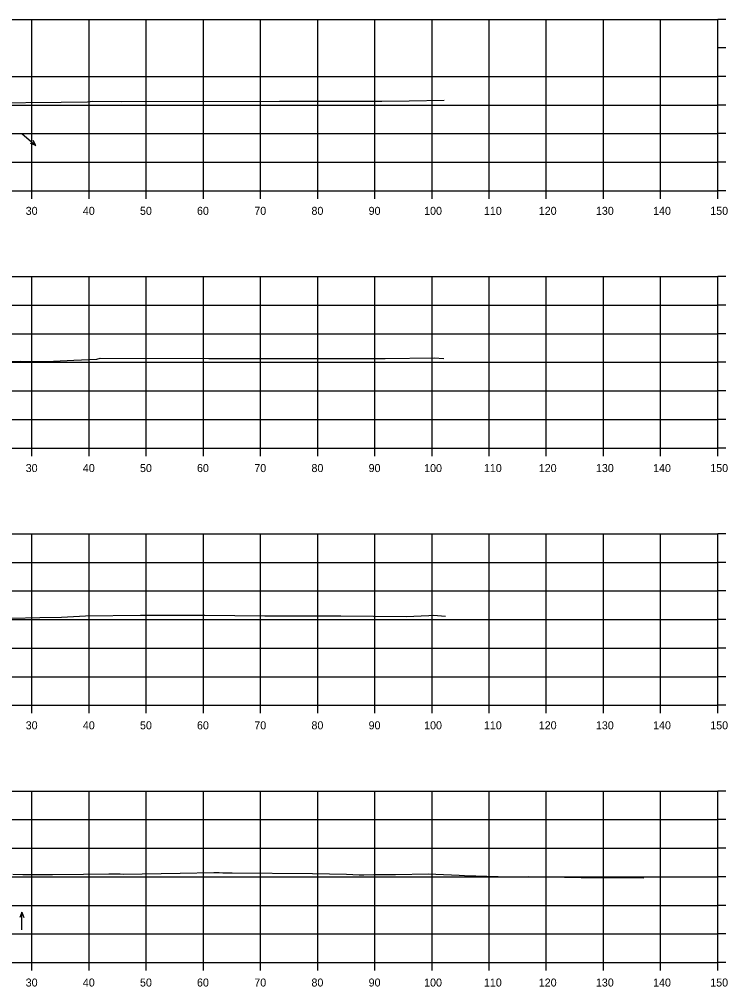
# Model space of a CAD drawing. Extents: x 1369627 to 1374022, y 380035 to 398173.
# Drawn here: x 1371566.6 to 1371690.6, y 385392 to 385561.2 of the extents above; entities that cross this region are included whole.
import ezdxf

# ---------------------------------------------------------------- set-up
doc = ezdxf.new("R2010")
doc.units = 0
for name, color, linetype in [('R_Axis', 7, 'Continuous'), ('R_Axis Annot', 7, 'Continuous'), ('R_Exist Surface', 7, 'Continuous'), ('R_Grid', 7, 'Continuous'), ('R_Water Annot', 7, 'Continuous')]:
    doc.layers.add(name, color=color, linetype=linetype)

msp = doc.modelspace()

# ---------------------------------------------------------------- linework, layer by layer
at = {"layer": 'R_Axis'}
for p, q in [((1371688.85, 385531.21), (1371688.85, 385561.21)), ((1371690.25, 385561.21), (1371688.85, 385561.21)), ((1371690.25, 385556.21), (1371688.85, 385556.21)), ((1371690.25, 385551.21), (1371688.85, 385551.21)), ((1371690.25, 385546.21), (1371688.85, 385546.21)), ((1371690.25, 385541.21), (1371688.85, 385541.21)), ((1371690.25, 385536.21), (1371688.85, 385536.21)), ((1371388.85, 385531.21), (1371688.85, 385531.21)), ((1371568.85, 385529.81), (1371568.85, 385531.21)), ((1371578.85, 385529.81), (1371578.85, 385531.21)), ((1371588.85, 385529.81), (1371588.85, 385531.21)), ((1371598.85, 385529.81), (1371598.85, 385531.21)), ((1371608.85, 385529.81), (1371608.85, 385531.21)), ((1371618.85, 385529.81), (1371618.85, 385531.21)), ((1371628.85, 385529.81), (1371628.85, 385531.21)), ((1371638.85, 385529.81), (1371638.85, 385531.21)), ((1371648.85, 385529.81), (1371648.85, 385531.21)), ((1371658.85, 385529.81), (1371658.85, 385531.21)), ((1371668.85, 385529.81), (1371668.85, 385531.21)), ((1371678.85, 385529.81), (1371678.85, 385531.21)), ((1371688.85, 385529.81), (1371688.85, 385531.21)), ((1371690.25, 385531.21), (1371688.85, 385531.21)), ((1371688.85, 385486.21), (1371688.85, 385516.21)), ((1371690.25, 385516.21), (1371688.85, 385516.21)), ((1371690.25, 385511.21), (1371688.85, 385511.21)), ((1371690.25, 385506.21), (1371688.85, 385506.21)), ((1371690.25, 385501.21), (1371688.85, 385501.21)), ((1371690.25, 385496.21), (1371688.85, 385496.21)), ((1371690.25, 385491.21), (1371688.85, 385491.21)), ((1371388.85, 385486.21), (1371688.85, 385486.21)), ((1371568.85, 385484.81), (1371568.85, 385486.21)), ((1371578.85, 385484.81), (1371578.85, 385486.21)), ((1371588.85, 385484.81), (1371588.85, 385486.21)), ((1371598.85, 385484.81), (1371598.85, 385486.21)), ((1371608.85, 385484.81), (1371608.85, 385486.21)), ((1371618.85, 385484.81), (1371618.85, 385486.21)), ((1371628.85, 385484.81), (1371628.85, 385486.21)), ((1371638.85, 385484.81), (1371638.85, 385486.21)), ((1371648.85, 385484.81), (1371648.85, 385486.21)), ((1371658.85, 385484.81), (1371658.85, 385486.21)), ((1371668.85, 385484.81), (1371668.85, 385486.21)), ((1371678.85, 385484.81), (1371678.85, 385486.21)), ((1371688.85, 385484.81), (1371688.85, 385486.21)), ((1371690.25, 385486.21), (1371688.85, 385486.21)), ((1371688.85, 385441.21), (1371688.85, 385471.21)), ((1371690.25, 385471.21), (1371688.85, 385471.21)), ((1371690.25, 385466.21), (1371688.85, 385466.21)), ((1371690.25, 385461.21), (1371688.85, 385461.21)), ((1371690.25, 385456.21), (1371688.85, 385456.21)), ((1371690.25, 385451.21), (1371688.85, 385451.21)), ((1371690.25, 385446.21), (1371688.85, 385446.21)), ((1371388.85, 385441.21), (1371688.85, 385441.21)), ((1371568.85, 385439.81), (1371568.85, 385441.21)), ((1371578.85, 385439.81), (1371578.85, 385441.21)), ((1371588.85, 385439.81), (1371588.85, 385441.21)), ((1371598.85, 385439.81), (1371598.85, 385441.21)), ((1371608.85, 385439.81), (1371608.85, 385441.21)), ((1371618.85, 385439.81), (1371618.85, 385441.21)), ((1371628.85, 385439.81), (1371628.85, 385441.21)), ((1371638.85, 385439.81), (1371638.85, 385441.21)), ((1371648.85, 385439.81), (1371648.85, 385441.21)), ((1371658.85, 385439.81), (1371658.85, 385441.21)), ((1371668.85, 385439.81), (1371668.85, 385441.21)), ((1371678.85, 385439.81), (1371678.85, 385441.21)), ((1371688.85, 385439.81), (1371688.85, 385441.21)), ((1371690.25, 385441.21), (1371688.85, 385441.21)), ((1371688.85, 385396.21), (1371688.85, 385426.21)), ((1371690.25, 385426.21), (1371688.85, 385426.21)), ((1371690.25, 385421.21), (1371688.85, 385421.21)), ((1371690.25, 385416.21), (1371688.85, 385416.21)), ((1371690.25, 385411.21), (1371688.85, 385411.21)), ((1371690.25, 385406.21), (1371688.85, 385406.21)), ((1371690.25, 385401.21), (1371688.85, 385401.21)), ((1371388.85, 385396.21), (1371688.85, 385396.21)), ((1371568.85, 385394.81), (1371568.85, 385396.21)), ((1371578.85, 385394.81), (1371578.85, 385396.21)), ((1371588.85, 385394.81), (1371588.85, 385396.21)), ((1371598.85, 385394.81), (1371598.85, 385396.21)), ((1371608.85, 385394.81), (1371608.85, 385396.21)), ((1371618.85, 385394.81), (1371618.85, 385396.21)), ((1371628.85, 385394.81), (1371628.85, 385396.21)), ((1371638.85, 385394.81), (1371638.85, 385396.21)), ((1371648.85, 385394.81), (1371648.85, 385396.21)), ((1371658.85, 385394.81), (1371658.85, 385396.21)), ((1371668.85, 385394.81), (1371668.85, 385396.21)), ((1371678.85, 385394.81), (1371678.85, 385396.21)), ((1371688.85, 385394.81), (1371688.85, 385396.21)), ((1371690.25, 385396.21), (1371688.85, 385396.21))]:
    msp.add_line(p, q, dxfattribs=at)
at = {"layer": 'R_Exist Surface'}
for points in [[(1371561.51, 385546.62), (1371573.98, 385546.7), (1371578.59, 385546.76), (1371579.5, 385546.88), (1371584.52, 385546.86), (1371612.14, 385546.89), (1371630.1, 385546.92), (1371634.84, 385546.98), (1371640.96, 385547.06)], [(1371561.29, 385501.28), (1371566.9, 385501.43), (1371568.24, 385501.36), (1371572.63, 385501.4), (1371576.16, 385501.61), (1371580.23, 385501.79), (1371580.8, 385501.94), (1371599.79, 385501.86), (1371600.28, 385501.86), (1371601.84, 385501.86), (1371615.99, 385501.86), (1371630.64, 385501.85), (1371630.68, 385501.85), (1371639.21, 385502.02), (1371640.9, 385501.89)], [(1371565.18, 385456.46), (1371570.25, 385456.59), (1371574.05, 385456.63), (1371578.21, 385456.87), (1371587.85, 385457), (1371599.1, 385456.96), (1371609.6, 385456.87), (1371616.49, 385456.87), (1371622.88, 385456.86), (1371634.32, 385456.75), (1371638.32, 385456.92), (1371639.13, 385456.98), (1371641.22, 385456.82)], [(1371565.51, 385411.66), (1371567.27, 385411.59), (1371570.65, 385411.59), (1371572.47, 385411.58), (1371577.88, 385411.65), (1371582.29, 385411.71), (1371584.29, 385411.72), (1371584.79, 385411.69), (1371594.79, 385411.86), (1371600.65, 385411.93), (1371601.6, 385411.93), (1371602.28, 385411.92), (1371603.88, 385411.91), (1371617.96, 385411.76), (1371623.89, 385411.69), (1371626.12, 385411.57), (1371626.92, 385411.56), (1371628.7, 385411.63), (1371632.48, 385411.62), (1371638.25, 385411.72), (1371639.51, 385411.69), (1371643.6, 385411.48), (1371644.56, 385411.46), (1371650.44, 385411.24), (1371652.51, 385411.2), (1371653.13, 385411.2), (1371655.72, 385411.24), (1371657.1, 385411.2), (1371659.12, 385411.18), (1371664.92, 385411.06), (1371672.72, 385411.06), (1371675.9, 385411.01)]]:
    msp.add_lwpolyline(points, dxfattribs=at)
at = {"layer": 'R_Grid'}
for p, q in [((1371388.85, 385561.21), (1371688.85, 385561.21)), ((1371568.85, 385531.21), (1371568.85, 385561.21)), ((1371578.85, 385531.21), (1371578.85, 385561.21)), ((1371588.85, 385531.21), (1371588.85, 385561.21)), ((1371598.85, 385531.21), (1371598.85, 385561.21)), ((1371608.85, 385531.21), (1371608.85, 385561.21)), ((1371618.85, 385531.21), (1371618.85, 385561.21)), ((1371628.85, 385531.21), (1371628.85, 385561.21)), ((1371638.85, 385531.21), (1371638.85, 385561.21)), ((1371648.85, 385531.21), (1371648.85, 385561.21)), ((1371658.85, 385531.21), (1371658.85, 385561.21)), ((1371668.85, 385531.21), (1371668.85, 385561.21)), ((1371678.85, 385531.21), (1371678.85, 385561.21)), ((1371688.85, 385531.21), (1371688.85, 385561.21)), ((1371388.85, 385551.21), (1371688.85, 385551.21)), ((1371388.85, 385546.21), (1371688.85, 385546.21)), ((1371388.85, 385541.21), (1371688.85, 385541.21)), ((1371388.85, 385536.21), (1371688.85, 385536.21)), ((1371388.85, 385531.21), (1371688.85, 385531.21)), ((1371388.85, 385516.21), (1371688.85, 385516.21)), ((1371568.85, 385486.21), (1371568.85, 385516.21)), ((1371578.85, 385486.21), (1371578.85, 385516.21)), ((1371588.85, 385486.21), (1371588.85, 385516.21)), ((1371598.85, 385486.21), (1371598.85, 385516.21)), ((1371608.85, 385486.21), (1371608.85, 385516.21)), ((1371618.85, 385486.21), (1371618.85, 385516.21)), ((1371628.85, 385486.21), (1371628.85, 385516.21)), ((1371638.85, 385486.21), (1371638.85, 385516.21)), ((1371648.85, 385486.21), (1371648.85, 385516.21)), ((1371658.85, 385486.21), (1371658.85, 385516.21)), ((1371668.85, 385486.21), (1371668.85, 385516.21)), ((1371678.85, 385486.21), (1371678.85, 385516.21)), ((1371688.85, 385486.21), (1371688.85, 385516.21)), ((1371388.85, 385511.21), (1371688.85, 385511.21)), ((1371388.85, 385506.21), (1371688.85, 385506.21)), ((1371388.85, 385501.21), (1371688.85, 385501.21)), ((1371388.85, 385496.21), (1371688.85, 385496.21)), ((1371388.85, 385491.21), (1371688.85, 385491.21)), ((1371388.85, 385486.21), (1371688.85, 385486.21)), ((1371388.85, 385471.21), (1371688.85, 385471.21)), ((1371568.85, 385441.21), (1371568.85, 385471.21)), ((1371578.85, 385441.21), (1371578.85, 385471.21)), ((1371588.85, 385441.21), (1371588.85, 385471.21)), ((1371598.85, 385441.21), (1371598.85, 385471.21)), ((1371608.85, 385441.21), (1371608.85, 385471.21)), ((1371618.85, 385441.21), (1371618.85, 385471.21)), ((1371628.85, 385441.21), (1371628.85, 385471.21)), ((1371638.85, 385441.21), (1371638.85, 385471.21)), ((1371648.85, 385441.21), (1371648.85, 385471.21)), ((1371658.85, 385441.21), (1371658.85, 385471.21)), ((1371668.85, 385441.21), (1371668.85, 385471.21)), ((1371678.85, 385441.21), (1371678.85, 385471.21)), ((1371688.85, 385441.21), (1371688.85, 385471.21)), ((1371388.85, 385466.21), (1371688.85, 385466.21)), ((1371388.85, 385461.21), (1371688.85, 385461.21)), ((1371388.85, 385456.21), (1371688.85, 385456.21)), ((1371388.85, 385451.21), (1371688.85, 385451.21)), ((1371388.85, 385446.21), (1371688.85, 385446.21)), ((1371388.85, 385441.21), (1371688.85, 385441.21)), ((1371388.85, 385426.21), (1371688.85, 385426.21)), ((1371568.85, 385396.21), (1371568.85, 385426.21)), ((1371578.85, 385396.21), (1371578.85, 385426.21)), ((1371588.85, 385396.21), (1371588.85, 385426.21)), ((1371598.85, 385396.21), (1371598.85, 385426.21)), ((1371608.85, 385396.21), (1371608.85, 385426.21)), ((1371618.85, 385396.21), (1371618.85, 385426.21)), ((1371628.85, 385396.21), (1371628.85, 385426.21)), ((1371638.85, 385396.21), (1371638.85, 385426.21)), ((1371648.85, 385396.21), (1371648.85, 385426.21)), ((1371658.85, 385396.21), (1371658.85, 385426.21)), ((1371668.85, 385396.21), (1371668.85, 385426.21)), ((1371678.85, 385396.21), (1371678.85, 385426.21)), ((1371688.85, 385396.21), (1371688.85, 385426.21)), ((1371388.85, 385421.21), (1371688.85, 385421.21)), ((1371388.85, 385416.21), (1371688.85, 385416.21)), ((1371388.85, 385411.21), (1371688.85, 385411.21)), ((1371388.85, 385406.21), (1371688.85, 385406.21)), ((1371388.85, 385401.21), (1371688.85, 385401.21)), ((1371388.85, 385396.21), (1371688.85, 385396.21))]:
    msp.add_line(p, q, dxfattribs=at)
at = {"layer": 'R_Water Annot'}
for p, q in [((1371567.16, 385541.18), (1371569.55, 385539.15)), ((1371569.55, 385539.15), (1371568.59, 385539.51)), ((1371569.55, 385539.15), (1371569.05, 385540.04)), ((1371567.09, 385405.04), (1371566.74, 385404.08)), ((1371567.09, 385401.9), (1371567.09, 385405.04)), ((1371567.09, 385405.04), (1371567.44, 385404.08))]:
    msp.add_line(p, q, dxfattribs=at)

# ---------------------------------------------------------------- texts
at = {"layer": 'R_Axis Annot'}
for s, p in [('30', (1371567.76, 385527.01)), ('40', (1371577.76, 385527.01)), ('50', (1371587.76, 385527.01)), ('60', (1371597.73, 385527.01)), ('70', (1371607.76, 385527.01)), ('80', (1371617.76, 385527.01)), ('90', (1371627.76, 385527.01)), ('100', (1371637.47, 385527.01)), ('110', (1371647.93, 385527.01)), ('120', (1371657.53, 385527.01)), ('130', (1371667.53, 385527.01)), ('140', (1371677.53, 385527.01)), ('150', (1371687.53, 385527.01)), ('30', (1371567.76, 385482.01)), ('40', (1371577.76, 385482.01)), ('50', (1371587.76, 385482.01)), ('60', (1371597.73, 385482.01)), ('70', (1371607.76, 385482.01)), ('80', (1371617.76, 385482.01)), ('90', (1371627.76, 385482.01)), ('100', (1371637.47, 385482.01)), ('110', (1371647.93, 385482.01)), ('120', (1371657.53, 385482.01)), ('130', (1371667.53, 385482.01)), ('140', (1371677.53, 385482.01)), ('150', (1371687.53, 385482.01)), ('30', (1371567.76, 385437.01)), ('40', (1371577.76, 385437.01)), ('50', (1371587.76, 385437.01)), ('60', (1371597.73, 385437.01)), ('70', (1371607.76, 385437.01)), ('80', (1371617.76, 385437.01)), ('90', (1371627.76, 385437.01)), ('100', (1371637.47, 385437.01)), ('110', (1371647.93, 385437.01)), ('120', (1371657.53, 385437.01)), ('130', (1371667.53, 385437.01)), ('140', (1371677.53, 385437.01)), ('150', (1371687.53, 385437.01)), ('30', (1371567.76, 385392.01)), ('40', (1371577.76, 385392.01)), ('50', (1371587.76, 385392.01)), ('60', (1371597.73, 385392.01)), ('70', (1371607.76, 385392.01)), ('80', (1371617.76, 385392.01)), ('90', (1371627.76, 385392.01)), ('100', (1371637.47, 385392.01)), ('110', (1371647.93, 385392.01)), ('120', (1371657.53, 385392.01)), ('130', (1371667.53, 385392.01)), ('140', (1371677.53, 385392.01)), ('150', (1371687.53, 385392.01))]:
    msp.add_text(s, height=1.4, dxfattribs=at).set_placement(p)

doc.saveas('drawing.dxf')
